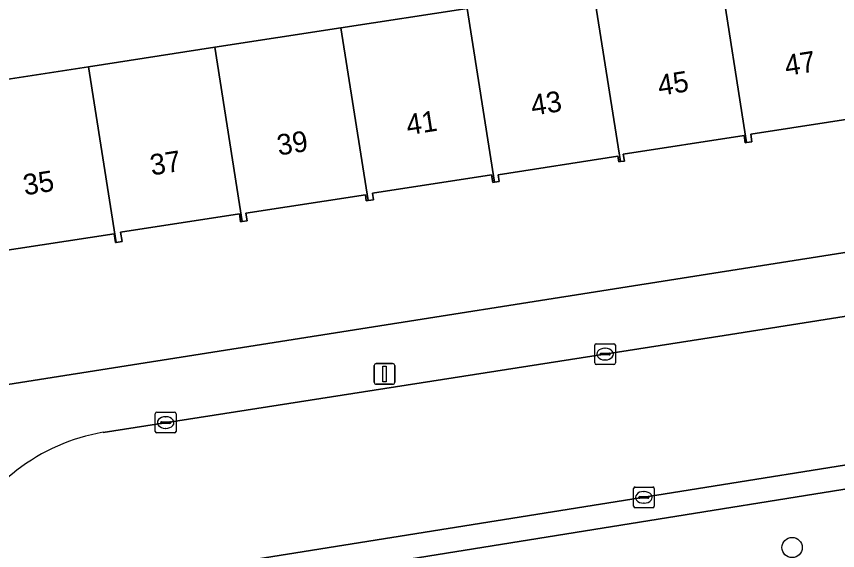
# Model space of a CAD drawing. Extents: x 160077 to 160948, y 386481 to 387498.
# Drawn here: x 160693.87 to 160733.5, y 387190.39 to 387216.16 of the extents above; entities that cross this region are included whole.
import ezdxf

# ---------------------------------------------------------------- set-up
doc = ezdxf.new("R2010")
doc.units = 0
for name, color, linetype in [('IMGEO_Boom', 7, 'Continuous'), ('IMGEO_Erf', 7, 'Continuous'), ('IMGEO_Groenvoorziening', 7, 'Continuous'), ('IMGEO_Kolk', 7, 'Continuous'), ('IMGEO_Lichtmast', 7, 'Continuous'), ('IMGEO_Pand', 7, 'Continuous'), ('IMGEO_Pand_nummerreeks', 7, 'Continuous'), ('IMGEO_Rijbaan_lokaal_open', 7, 'Continuous'), ('IMGEO_Voetpad_open', 7, 'Continuous')]:
    doc.layers.add(name, color=color, linetype=linetype)

msp = doc.modelspace()

# ---------------------------------------------------------------- linework, layer by layer
at = {"layer": 'IMGEO_Boom'}
msp.add_circle((160731.307, 387190.541), 0.489, dxfattribs=at)
at = {"layer": 'IMGEO_Erf'}
msp.add_lwpolyline([(160739.869, 387220.281), (160739.774, 387220.861), (160739.288, 387223.838), (160738.801, 387226.816), (160738.168, 387230.927), (160677.434, 387221.404), (160677.935, 387218.237), (160678.435, 387215.071), (160678.936, 387211.904), (160679.091, 387210.921), (160685.18, 387211.859), (160691.269, 387212.796), (160697.357, 387213.734), (160703.446, 387214.672), (160709.534, 387215.609), (160715.621, 387216.547), (160721.711, 387217.485), (160727.798, 387218.422), (160733.887, 387219.36)], close=True, dxfattribs=at)
for points in [[(160735.042, 387211.358), (160729.311, 387210.476), (160729.368, 387210.112), (160729.109, 387210.071), (160729.043, 387210.061), (160728.988, 387210.407), (160723.161, 387209.509), (160723.211, 387209.184), (160723.018, 387209.154), (160722.942, 387209.142), (160722.9, 387209.413), (160717.117, 387208.523), (160717.168, 387208.197), (160716.938, 387208.162), (160716.862, 387208.15), (160716.806, 387208.52), (160711.052, 387207.634), (160711.102, 387207.311), (160710.843, 387207.271), (160710.759, 387207.258), (160710.713, 387207.559), (160704.948, 387206.671), (160705.005, 387206.3), (160704.765, 387206.263), (160704.692, 387206.252), (160704.633, 387206.635), (160698.901, 387205.752), (160698.97, 387205.302), (160698.687, 387205.259), (160698.65, 387205.253), (160698.585, 387205.678), (160692.786, 387204.785)], [(160686.911, 387197.382), (160745.685, 387206.642)]]:
    msp.add_lwpolyline(points, dxfattribs=at)
at = {"layer": 'IMGEO_Groenvoorziening'}
msp.add_lwpolyline([(160755.479, 387196.834), (160702.619, 387188.343)], dxfattribs=at)
at = {"layer": 'IMGEO_Kolk'}
for p, q in [((160721.78, 387199.445), (160721.78, 387200.297)), ((160721.855, 387200.371), (160722.707, 387200.371)), ((160722.781, 387200.297), (160722.781, 387199.445)), ((160722.039, 387199.865), (160722.039, 387199.877)), ((160722.082, 387199.914), (160722.48, 387199.914)), ((160722.268, 387200.151), (160722.293, 387200.151)), ((160722.523, 387199.877), (160722.523, 387199.865)), ((160722.477, 387199.828), (160722.079, 387199.828)), ((160722.291, 387199.591), (160722.266, 387199.591)), ((160722.707, 387199.371), (160721.855, 387199.371)), ((160700.577, 387196.142), (160700.577, 387196.994)), ((160700.652, 387197.068), (160701.504, 387197.068)), ((160701.065, 387196.848), (160701.09, 387196.848)), ((160701.578, 387196.994), (160701.578, 387196.142)), ((160700.836, 387196.562), (160700.836, 387196.574)), ((160701.274, 387196.525), (160700.876, 387196.525)), ((160700.879, 387196.611), (160701.277, 387196.611)), ((160701.32, 387196.574), (160701.32, 387196.562)), ((160701.504, 387196.068), (160700.652, 387196.068)), ((160701.088, 387196.288), (160701.063, 387196.288)), ((160723.654, 387192.534), (160723.654, 387193.386)), ((160723.729, 387193.46), (160724.581, 387193.46)), ((160724.142, 387193.24), (160724.167, 387193.24)), ((160724.655, 387193.386), (160724.655, 387192.534)), ((160723.913, 387192.954), (160723.913, 387192.966)), ((160724.351, 387192.917), (160723.953, 387192.917)), ((160723.956, 387193.003), (160724.354, 387193.003)), ((160724.397, 387192.966), (160724.397, 387192.954)), ((160724.581, 387192.46), (160723.729, 387192.46)), ((160724.165, 387192.68), (160724.14, 387192.68))]:
    msp.add_line(p, q, dxfattribs=at)
for points in [[(160721.78, 387199.445), (160721.78, 387200.297)], [(160721.855, 387200.371), (160722.707, 387200.371)], [(160722.781, 387200.297), (160722.781, 387199.445)], [(160722.707, 387199.371), (160721.855, 387199.371)], [(160700.577, 387196.142), (160700.577, 387196.994)], [(160700.652, 387197.068), (160701.504, 387197.068)], [(160701.578, 387196.994), (160701.578, 387196.142)], [(160701.504, 387196.068), (160700.652, 387196.068)], [(160723.654, 387192.534), (160723.654, 387193.386)], [(160723.729, 387193.46), (160724.581, 387193.46)], [(160724.655, 387193.386), (160724.655, 387192.534)], [(160724.581, 387192.46), (160723.729, 387192.46)]]:
    msp.add_lwpolyline(points, dxfattribs=at)
for centre, radius, start, end in [((160721.857, 387200.295), 0.0765, 91.552, 178.448), ((160721.857, 387200.295), 0.0765, 91.552, 178.448), ((160722.705, 387200.295), 0.0765, 1.552, 88.448), ((160722.705, 387200.295), 0.0765, 1.552, 88.448), ((160722.079, 387199.874), 0.0403, 85.8775, 175.7526), ((160722.484, 387199.876), 0.0386, 1.7309, 96.639), ((160722.076, 387199.864), 0.0366, 178.938, 274.7102), ((160722.48, 387199.871), 0.043, 264.8664, 352.4533), ((160721.857, 387199.447), 0.0765, 181.552, 268.448), ((160721.857, 387199.447), 0.0765, 181.552, 268.448), ((160722.705, 387199.447), 0.0765, 271.552, 358.448), ((160722.705, 387199.447), 0.0765, 271.552, 358.448), ((160700.654, 387196.992), 0.0765, 91.552, 178.448), ((160700.654, 387196.992), 0.0765, 91.552, 178.448), ((160701.502, 387196.992), 0.0765, 1.552, 88.448), ((160701.502, 387196.992), 0.0765, 1.552, 88.448), ((160700.876, 387196.571), 0.0403, 85.8775, 175.7526), ((160700.873, 387196.561), 0.0366, 178.938, 274.7102), ((160701.277, 387196.568), 0.043, 264.8664, 352.4533), ((160701.281, 387196.573), 0.0386, 1.7309, 96.639), ((160700.654, 387196.144), 0.0765, 181.552, 268.448), ((160700.654, 387196.144), 0.0765, 181.552, 268.448), ((160701.502, 387196.144), 0.0765, 271.552, 358.448), ((160701.502, 387196.144), 0.0765, 271.552, 358.448), ((160723.731, 387193.384), 0.0765, 91.552, 178.448), ((160723.731, 387193.384), 0.0765, 91.552, 178.448), ((160724.579, 387193.384), 0.0765, 1.552, 88.448), ((160724.579, 387193.384), 0.0765, 1.552, 88.448), ((160723.953, 387192.963), 0.0403, 85.8775, 175.7526), ((160723.95, 387192.953), 0.0366, 178.938, 274.7102), ((160724.354, 387192.96), 0.043, 264.8664, 352.4533), ((160724.358, 387192.965), 0.0386, 1.7309, 96.639), ((160723.731, 387192.536), 0.0765, 181.552, 268.448), ((160723.731, 387192.536), 0.0765, 181.552, 268.448), ((160724.579, 387192.536), 0.0765, 271.552, 358.448), ((160724.579, 387192.536), 0.0765, 271.552, 358.448)]:
    msp.add_arc(centre, radius, start, end, dxfattribs=at)
for centre, major_axis, ratio, start_param, end_param in [((160722.267, 387199.871), (-0.387, 0.002), 0.722429, 4.712389, 7.853982), ((160722.292, 387199.871), (-0.39, 0.002), 0.717154, 1.570796, 4.712389), ((160701.064, 387196.568), (-0.387, 0.002), 0.722429, 4.712389, 7.853982), ((160701.089, 387196.568), (-0.39, 0.002), 0.717154, 1.570796, 4.712389), ((160724.141, 387192.96), (-0.387, 0.002), 0.722429, 4.712389, 7.853982), ((160724.166, 387192.96), (-0.39, 0.002), 0.717154, 1.570796, 4.712389)]:
    msp.add_ellipse(centre, major_axis=major_axis, ratio=ratio, start_param=start_param, end_param=end_param, dxfattribs=at)
at = {"layer": 'IMGEO_Lichtmast'}
for p, q in [((160711.14, 387198.515), (160711.14, 387199.315)), ((160711.14, 387199.315), (160711.14, 387198.515)), ((160711.24, 387199.415), (160712.03, 387199.415)), ((160712.03, 387199.415), (160711.24, 387199.415)), ((160712.13, 387199.315), (160712.13, 387198.515)), ((160712.13, 387198.515), (160712.13, 387199.315)), ((160712.03, 387198.415), (160711.24, 387198.415)), ((160711.24, 387198.415), (160712.03, 387198.415))]:
    msp.add_line(p, q, dxfattribs=at)
msp.add_lwpolyline([(160711.56, 387199.29), (160711.71, 387199.29), (160711.71, 387198.54), (160711.56, 387198.54), (160711.56, 387199.29)], dxfattribs=at)
for centre, start, end in [((160711.24, 387199.315), 90, 180), ((160711.24, 387199.315), 90, 180), ((160712.03, 387199.315), 0, 90), ((160712.03, 387199.315), 360, 90), ((160711.24, 387198.515), 180, 270), ((160711.24, 387198.515), 180, 270), ((160712.03, 387198.515), 270, 0), ((160712.03, 387198.515), 270, 0)]:
    msp.add_arc(centre, 0.1, start, end, dxfattribs=at)
at = {"layer": 'IMGEO_Pand'}
for points in [[(160733.887, 387219.36), (160727.798, 387218.422), (160729.109, 387210.071), (160729.368, 387210.112), (160729.311, 387210.476), (160735.042, 387211.358), (160735.097, 387210.996), (160735.197, 387211.012)], [(160727.798, 387218.422), (160721.711, 387217.485), (160723.018, 387209.154), (160723.211, 387209.184), (160723.161, 387209.509), (160728.988, 387210.407), (160729.043, 387210.061), (160729.109, 387210.071)], [(160721.711, 387217.485), (160715.621, 387216.547), (160716.938, 387208.162), (160717.168, 387208.197), (160717.117, 387208.523), (160722.9, 387209.413), (160722.942, 387209.142), (160723.018, 387209.154)], [(160715.621, 387216.547), (160709.534, 387215.609), (160710.843, 387207.271), (160711.102, 387207.311), (160711.052, 387207.634), (160716.806, 387208.52), (160716.862, 387208.15), (160716.938, 387208.162)], [(160709.534, 387215.609), (160703.446, 387214.672), (160704.765, 387206.263), (160705.005, 387206.3), (160704.948, 387206.671), (160710.713, 387207.559), (160710.759, 387207.258), (160710.843, 387207.271)], [(160703.446, 387214.672), (160697.357, 387213.734), (160698.687, 387205.259), (160698.97, 387205.302), (160698.901, 387205.752), (160704.633, 387206.635), (160704.692, 387206.252), (160704.765, 387206.263)], [(160697.357, 387213.734), (160691.269, 387212.796), (160692.584, 387204.421), (160692.836, 387204.46), (160692.786, 387204.785), (160698.585, 387205.678), (160698.65, 387205.253), (160698.687, 387205.259)]]:
    msp.add_lwpolyline(points, close=True, dxfattribs=at)
at = {"layer": 'IMGEO_Rijbaan_lokaal_open'}
for points in [[(160746.11, 387203.625), (160728.022, 387200.764), (160698.062, 387196.097)], [(160701.917, 387189.421), (160724.775, 387193.06), (160749.322, 387196.991)]]:
    msp.add_lwpolyline(points, dxfattribs=at)
msp.add_arc((160699.631, 387186.867), 9.363, 99.6473, 155.8188, dxfattribs=at)
at = {"layer": 'IMGEO_Voetpad_open'}
for points in [[(160702.619, 387188.343), (160755.479, 387196.834), (160760.995, 387197.809), (160761.448, 387209.265), (160758.384, 387209.4), (160758.305, 387207.633)], [(160745.685, 387206.642), (160686.911, 387197.382)], [(160698.062, 387196.097), (160728.022, 387200.764), (160746.11, 387203.625)], [(160749.322, 387196.991), (160724.775, 387193.06), (160701.917, 387189.421)]]:
    msp.add_lwpolyline(points, dxfattribs=at)
msp.add_arc((160699.631, 387186.867), 9.363, 99.6473, 155.8188, dxfattribs=at)

# ---------------------------------------------------------------- texts
at = {"layer": 'IMGEO_Pand_nummerreeks'}
for s, rotation, p in [('47', 8.913, (160731.029, 387213.287)), ('45', 8.9152, (160724.904, 387212.326)), ('43', 8.9152, (160718.779, 387211.366)), ('41', 8.9152, (160712.766, 387210.423)), ('39', 8.9152, (160706.529, 387209.445)), ('37', 8.9152, (160700.404, 387208.484)), ('35', 8.9152, (160694.278, 387207.524))]:
    msp.add_text(s, height=1, rotation=rotation, dxfattribs=at).set_placement(p)

doc.saveas('drawing.dxf')
